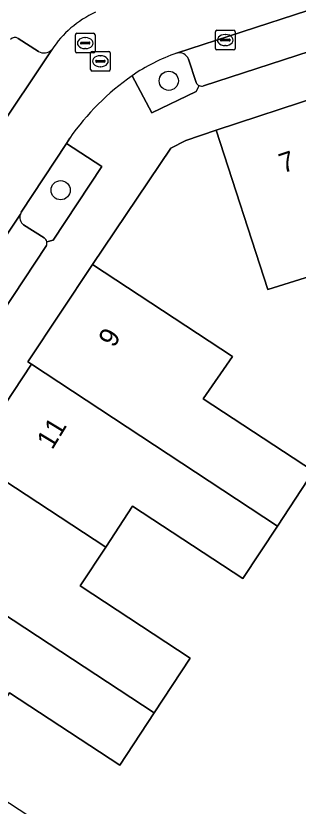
# Model space of a CAD drawing. Extents: x 159716 to 160783, y 383290 to 384031.
# Drawn here: x 160244.16 to 160258.52, y 383825.95 to 383866.23 of the extents above; entities that cross this region are included whole.
import ezdxf

# ---------------------------------------------------------------- set-up
doc = ezdxf.new("R2010")
doc.units = 0
for name, color, linetype in [('IMGEO_Boom', 7, 'Continuous'), ('IMGEO_Erf', 7, 'Continuous'), ('IMGEO_Groenvoorziening', 7, 'Continuous'), ('IMGEO_Kolk', 7, 'Continuous'), ('IMGEO_Pand', 7, 'Continuous'), ('IMGEO_Pand_nummerreeks', 7, 'Continuous'), ('IMGEO_Parkeervlak_open', 7, 'Continuous'), ('IMGEO_Rijbaan_lokaal_open', 7, 'Continuous'), ('IMGEO_Rioolput', 7, 'Continuous'), ('IMGEO_Voetpad_open', 7, 'Continuous')]:
    doc.layers.add(name, color=color, linetype=linetype)

msp = doc.modelspace()

# ---------------------------------------------------------------- linework, layer by layer
at = {"layer": 'IMGEO_Boom'}
for centre in [(160251.94, 383862.92), (160246.438, 383857.344)]:
    msp.add_circle(centre, 0.489, dxfattribs=at)
at = {"layer": 'IMGEO_Erf'}
msp.add_lwpolyline([(160259.424, 383853.041), (160256.978, 383852.287), (160254.345, 383860.407), (160252.812, 383859.88), (160252.044, 383859.484), (160248.052, 383853.554), (160255.176, 383848.869), (160253.689, 383846.718), (160259.313, 383843.023), (160257.475, 383840.226), (160255.717, 383837.551), (160250.104, 383841.24), (160248.732, 383839.152), (160247.438, 383837.184), (160253.036, 383833.505), (160251.201, 383830.712), (160249.45, 383828.047), (160243.842, 383831.732), (160242.464, 383829.635), (160241.255, 383827.794), (160246.882, 383824.096)], dxfattribs=at)
at = {"layer": 'IMGEO_Groenvoorziening'}
for points in [[(160253.331, 383862.835), (160252.951, 383864.02)], [(160250.071, 383863.175), (160251.085, 383861.293), (160253.329, 383862.379), (160253.491, 383862.673)], [(160246.737, 383859.73), (160244.431, 383856.219)], [(160245.733, 383854.721), (160246.055, 383854.792), (160248.54, 383858.555), (160246.737, 383859.73)], [(160244.552, 383855.574), (160245.604, 383854.911)]]:
    msp.add_lwpolyline(points, dxfattribs=at)
for centre, radius, start, end in [((160255.733, 383854.847), 10.071, 109.6842, 124.2106), ((160252.475, 383863.837), 0.51, 21.0498, 105.2205), ((160253.613, 383862.954), 0.307, 202.8427, 246.4455), ((160244.871, 383855.968), 0.507, 161.5679, 231.0319), ((160245.132, 383855.849), 0.792, 152.1353, 159.3568), ((160245.42, 383854.647), 0.321, 13.2353, 55.1136)]:
    msp.add_arc(centre, radius, start, end, dxfattribs=at)
at = {"layer": 'IMGEO_Kolk'}
for p, q in [((160254.316, 383864.569), (160254.316, 383865.421)), ((160254.391, 383865.495), (160255.243, 383865.495)), ((160255.317, 383865.421), (160255.317, 383864.569)), ((160254.575, 383864.989), (160254.575, 383865.001)), ((160255.013, 383864.952), (160254.615, 383864.952)), ((160254.618, 383865.038), (160255.016, 383865.038)), ((160254.804, 383865.275), (160254.829, 383865.275)), ((160255.059, 383865.001), (160255.059, 383864.989)), ((160255.243, 383864.495), (160254.391, 383864.495)), ((160254.827, 383864.715), (160254.802, 383864.715))]:
    msp.add_line(p, q, dxfattribs=at)
for points in [[(160254.316, 383864.569), (160254.316, 383865.421)], [(160254.391, 383865.495), (160255.243, 383865.495)], [(160255.317, 383865.421), (160255.317, 383864.569)], [(160255.243, 383864.495), (160254.391, 383864.495)]]:
    msp.add_lwpolyline(points, dxfattribs=at)
for centre, radius, start, end in [((160254.393, 383865.419), 0.0765, 91.552, 178.448), ((160254.393, 383865.419), 0.0765, 91.552, 178.448), ((160255.241, 383865.419), 0.0765, 1.552, 88.448), ((160255.241, 383865.419), 0.0765, 1.552, 88.448), ((160254.615, 383864.998), 0.0403, 85.8775, 175.7526), ((160254.612, 383864.988), 0.0366, 178.938, 274.7102), ((160255.016, 383864.995), 0.043, 264.8664, 352.4533), ((160255.02, 383865), 0.0386, 1.7309, 96.639), ((160254.393, 383864.571), 0.0765, 181.552, 268.448), ((160254.393, 383864.571), 0.0765, 181.552, 268.448), ((160255.241, 383864.571), 0.0765, 271.552, 358.448), ((160255.241, 383864.571), 0.0765, 271.552, 358.448)]:
    msp.add_arc(centre, radius, start, end, dxfattribs=at)
for centre, major_axis, ratio, start_param, end_param in [((160254.803, 383864.995), (-0.387, 0.002), 0.722429, 4.712389, 7.853982), ((160254.828, 383864.995), (-0.39, 0.002), 0.717154, 1.570796, 4.712389)]:
    msp.add_ellipse(centre, major_axis=major_axis, ratio=ratio, start_param=start_param, end_param=end_param, dxfattribs=at)
at = {"layer": 'IMGEO_Pand'}
for points in [[(160259.723, 383862.17), (160254.345, 383860.407), (160256.978, 383852.287), (160259.424, 383853.041), (160261.659, 383846.441), (160264.7, 383847.471)], [(160255.176, 383848.869), (160248.052, 383853.554), (160244.774, 383848.592), (160244.954, 383848.473), (160257.475, 383840.226), (160259.313, 383843.023), (160253.689, 383846.718)], [(160244.954, 383848.473), (160241.8, 383843.706), (160248.732, 383839.152), (160250.104, 383841.24), (160255.717, 383837.551), (160257.475, 383840.226)], [(160247.438, 383837.184), (160248.732, 383839.152), (160241.8, 383843.706), (160238.657, 383838.954), (160251.201, 383830.712), (160253.036, 383833.505)], [(160238.657, 383838.954), (160235.513, 383834.202), (160242.217, 383829.797), (160242.464, 383829.635), (160243.842, 383831.732), (160249.45, 383828.047), (160251.201, 383830.712)]]:
    msp.add_lwpolyline(points, close=True, dxfattribs=at)
at = {"layer": 'IMGEO_Parkeervlak_open'}
for points in [[(160274.717, 383871.643), (160269.035, 383869.772), (160252.341, 383864.329)], [(160253.708, 383862.663), (160269.305, 383867.757)], [(160245.307, 383864.407), (160244.276, 383865.076)], [(160238.231, 383852.837), (160240.111, 383855.7), (160245.992, 383864.497)], [(160252.951, 383864.02), (160253.331, 383862.835)], [(160244.39, 383856.128), (160242.898, 383853.9), (160240.996, 383850.989), (160230.722, 383835.402)], [(160245.604, 383854.911), (160244.552, 383855.574)], [(160232.796, 383834.935), (160245.72, 383854.533)]]:
    msp.add_lwpolyline(points, dxfattribs=at)
for centre, radius, start, end in [((160244.115, 383864.829), 0.295, 56.8831, 140.4094), ((160245.585, 383864.945), 0.605, 242.6739, 312.2962), ((160252.475, 383863.837), 0.51, 21.0498, 105.2205), ((160253.613, 383862.954), 0.307, 202.8427, 246.4455), ((160253.613, 383862.953), 0.305, 246.4926, 288.2304), ((160244.871, 383855.968), 0.507, 161.5679, 231.0319), ((160245.42, 383854.647), 0.321, 13.2353, 55.1136), ((160245.429, 383854.648), 0.313, 338.5064, 13.5823)]:
    msp.add_arc(centre, radius, start, end, dxfattribs=at)
at = {"layer": 'IMGEO_Rijbaan_lokaal_open'}
for points in [[(160252.341, 383864.329), (160269.035, 383869.772), (160274.717, 383871.643)], [(160245.992, 383864.497), (160240.111, 383855.7), (160242.898, 383853.9), (160244.39, 383856.128)], [(160244.431, 383856.219), (160246.737, 383859.73), (160246.899, 383859.998)]]:
    msp.add_lwpolyline(points, dxfattribs=at)
for centre, radius, start, end in [((160250.408, 383861.617), 5.272, 114.6603, 146.8863), ((160255.733, 383854.847), 10.071, 109.6842, 124.2106), ((160257.738, 383852.348), 13.267, 125.3042, 144.7861), ((160245.132, 383855.849), 0.792, 152.1353, 159.3568)]:
    msp.add_arc(centre, radius, start, end, dxfattribs=at)
at = {"layer": 'IMGEO_Rioolput'}
for p, q in [((160247.264, 383865.338), (160248.116, 383865.338)), ((160247.189, 383864.412), (160247.189, 383865.264)), ((160247.491, 383864.881), (160247.889, 383864.881)), ((160247.677, 383865.118), (160247.702, 383865.118)), ((160248.19, 383865.264), (160248.19, 383864.412)), ((160247.448, 383864.832), (160247.448, 383864.844)), ((160247.886, 383864.795), (160247.488, 383864.795)), ((160247.7, 383864.558), (160247.675, 383864.558)), ((160247.932, 383864.844), (160247.932, 383864.832)), ((160248.116, 383864.338), (160247.264, 383864.338)), ((160247.962, 383863.491), (160247.962, 383864.343)), ((160248.037, 383864.417), (160248.889, 383864.417)), ((160248.45, 383864.197), (160248.475, 383864.197)), ((160248.963, 383864.343), (160248.963, 383863.491)), ((160248.221, 383863.911), (160248.221, 383863.923)), ((160248.659, 383863.874), (160248.261, 383863.874)), ((160248.264, 383863.96), (160248.662, 383863.96)), ((160248.705, 383863.923), (160248.705, 383863.911)), ((160248.889, 383863.417), (160248.037, 383863.417)), ((160248.473, 383863.637), (160248.448, 383863.637))]:
    msp.add_line(p, q, dxfattribs=at)
for points in [[(160247.264, 383865.338), (160248.116, 383865.338)], [(160247.189, 383864.412), (160247.189, 383865.264)], [(160248.19, 383865.264), (160248.19, 383864.412)], [(160248.116, 383864.338), (160247.264, 383864.338)], [(160247.962, 383863.491), (160247.962, 383864.343)], [(160248.037, 383864.417), (160248.889, 383864.417)], [(160248.963, 383864.343), (160248.963, 383863.491)], [(160248.889, 383863.417), (160248.037, 383863.417)]]:
    msp.add_lwpolyline(points, dxfattribs=at)
for centre, radius, start, end in [((160247.266, 383865.262), 0.0765, 91.552, 178.448), ((160247.266, 383865.262), 0.0765, 91.552, 178.448), ((160248.114, 383865.262), 0.0765, 1.552, 88.448), ((160248.114, 383865.262), 0.0765, 1.552, 88.448), ((160247.488, 383864.841), 0.0403, 85.8775, 175.7526), ((160247.893, 383864.843), 0.0386, 1.7309, 96.639), ((160247.485, 383864.831), 0.0366, 178.938, 274.7102), ((160247.889, 383864.838), 0.043, 264.8664, 352.4533), ((160247.266, 383864.414), 0.0765, 181.552, 268.448), ((160247.266, 383864.414), 0.0765, 181.552, 268.448), ((160248.039, 383864.341), 0.0765, 91.552, 178.448), ((160248.039, 383864.341), 0.0765, 91.552, 178.448), ((160248.114, 383864.414), 0.0765, 271.552, 358.448), ((160248.114, 383864.414), 0.0765, 271.552, 358.448), ((160248.887, 383864.341), 0.0765, 1.552, 88.448), ((160248.887, 383864.341), 0.0765, 1.552, 88.448), ((160248.261, 383863.92), 0.0403, 85.8775, 175.7526), ((160248.258, 383863.91), 0.0366, 178.938, 274.7102), ((160248.662, 383863.917), 0.043, 264.8664, 352.4533), ((160248.666, 383863.922), 0.0386, 1.7309, 96.639), ((160248.039, 383863.493), 0.0765, 181.552, 268.448), ((160248.039, 383863.493), 0.0765, 181.552, 268.448), ((160248.887, 383863.493), 0.0765, 271.552, 358.448), ((160248.887, 383863.493), 0.0765, 271.552, 358.448)]:
    msp.add_arc(centre, radius, start, end, dxfattribs=at)
for centre, major_axis, ratio, start_param, end_param in [((160247.676, 383864.838), (-0.387, 0.002), 0.722429, 4.712389, 7.853982), ((160247.701, 383864.838), (-0.39, 0.002), 0.717154, 1.570796, 4.712389), ((160248.449, 383863.917), (-0.387, 0.002), 0.722429, 4.712389, 7.853982), ((160248.474, 383863.917), (-0.39, 0.002), 0.717154, 1.570796, 4.712389)]:
    msp.add_ellipse(centre, major_axis=major_axis, ratio=ratio, start_param=start_param, end_param=end_param, dxfattribs=at)
at = {"layer": 'IMGEO_Voetpad_open'}
for points in [[(160274.642, 383869.494), (160269.305, 383867.757), (160253.708, 383862.663)], [(160244.276, 383865.076), (160245.307, 383864.407)], [(160253.491, 383862.673), (160253.329, 383862.379), (160251.085, 383861.293), (160250.071, 383863.175)], [(160229.124, 383824.942), (160232.403, 383829.882), (160232.578, 383829.766), (160235.513, 383834.202), (160238.657, 383838.954), (160241.8, 383843.706), (160244.954, 383848.473), (160244.774, 383848.592), (160248.052, 383853.554), (160252.044, 383859.484), (160252.812, 383859.88), (160254.345, 383860.407), (160259.723, 383862.17)], [(160246.899, 383859.998), (160246.737, 383859.73), (160248.54, 383858.555), (160246.055, 383854.792), (160245.733, 383854.721)], [(160245.72, 383854.533), (160232.796, 383834.935)]]:
    msp.add_lwpolyline(points, dxfattribs=at)
for centre, radius, start, end in [((160250.408, 383861.617), 5.272, 114.6603, 146.8863), ((160244.115, 383864.829), 0.295, 56.8831, 140.4094), ((160245.585, 383864.945), 0.605, 242.6739, 312.2962), ((160257.738, 383852.348), 13.267, 125.3042, 144.7861), ((160253.613, 383862.953), 0.305, 246.4926, 288.2304), ((160245.429, 383854.648), 0.313, 338.5064, 13.5823)]:
    msp.add_arc(centre, radius, start, end, dxfattribs=at)

# ---------------------------------------------------------------- texts
at = {"layer": 'IMGEO_Pand_nummerreeks'}
for s, rotation, p in [('7', 18.1227, (160257.745, 383858.2)), ('9', 58.8657, (160249.153, 383849.276)), ('11', 58.8657, (160246.013, 383844.079))]:
    msp.add_text(s, height=1, rotation=rotation, dxfattribs=at).set_placement(p)

doc.saveas('drawing.dxf')
